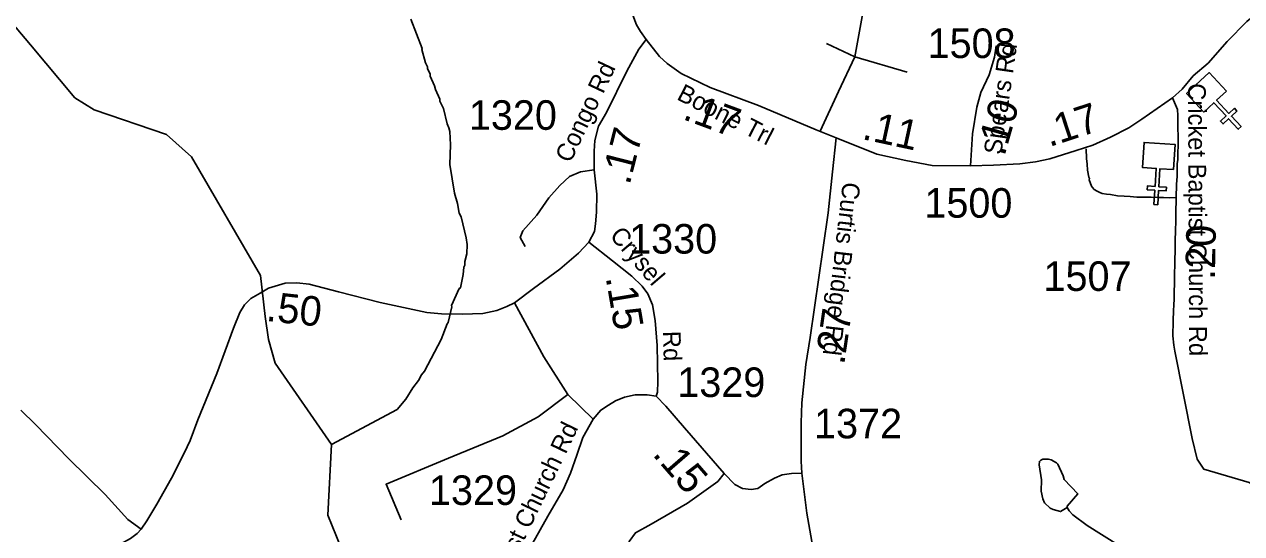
# Model space of a CAD drawing. Extents: x 1248224 to 1454986, y 825081 to 985870.
# Drawn here: x 1350937 to 1356080, y 883736 to 885890 of the extents above; entities that cross this region are included whole.
import ezdxf

# ---------------------------------------------------------------- set-up
doc = ezdxf.new("R2010")
doc.units = 0
for name, color, linetype in [('Exist Cultural Church CELL', 7, 'Continuous'), ('Exist Hydrographic Creek Single Shore', 7, 'Continuous'), ('Exist Hydrographic Misc Water Feature', 7, 'Continuous'), ('Exist Road Non-System Type 51', 7, 'Continuous'), ('Exist Road Secondary Mileage Hundredths English Label', 7, 'Continuous'), ('Exist Road Secondary Type 51 Attributed', 7, 'Continuous'), ('Exist Road Secondary Type 51 Label', 7, 'Continuous'), ('Exist Road Secondary Type 51 Number Label', 7, 'Continuous')]:
    doc.layers.add(name, color=color, linetype=linetype)

msp = doc.modelspace()

# ---------------------------------------------------------------- linework, layer by layer
at = {"layer": 'Exist Cultural Church CELL'}
for points in [[(1356015.6, 885607.5), (1355973.9, 885568.8), (1356025.6, 885512.9), (1356049.1, 885534.6), (1356059.9, 885522.9), (1356036.4, 885501.2), (1356077.3, 885457), (1356065.5, 885446.1), (1356024.7, 885490.3), (1356001.2, 885468.6), (1355990.3, 885480.3), (1356013.8, 885502), (1355962.1, 885557.9), (1355919.7, 885518.8), (1355847.4, 885597), (1355943.3, 885685.7)], [(1355791.6, 885275.5), (1355734.8, 885279), (1355730, 885203), (1355761.9, 885201), (1355760.9, 885185), (1355729, 885187), (1355725.2, 885127), (1355709.2, 885128), (1355713, 885188.1), (1355681.1, 885190.1), (1355682.1, 885206), (1355714, 885204), (1355718.8, 885280), (1355661.3, 885283.7), (1355667.9, 885390), (1355798.3, 885381.8)]]:
    msp.add_lwpolyline(points, close=True, dxfattribs=at)
at = {"layer": 'Exist Hydrographic Creek Single Shore'}
for points in [[(1351935.4, 884827.3), (1351644, 885329.8), (1351538, 885423.8), (1351232, 885528.5), (1351150, 885579.3), (1350963, 885803.1), (1350802.9, 885992.3)], [(1352275, 883679), (1352220.1, 883814.7), (1352235, 884113.1), (1351996.8, 884457.3), (1351968.9, 884556.9), (1351955, 884653.8), (1351935.4, 884827.3)]]:
    msp.add_lwpolyline(points, dxfattribs=at)
at = {"layer": 'Exist Hydrographic Misc Water Feature'}
for points in [[(1352569.8, 885911.4), (1352618, 885787), (1352616, 885783.4), (1352632.7, 885726.6), (1352640.4, 885710.5), (1352640.1, 885702.5), (1352651.6, 885678.2), (1352651.4, 885670.2), (1352670.5, 885629.9), (1352674.2, 885613.8), (1352693.3, 885573.3), (1352693.1, 885565.3), (1352708.4, 885533), (1352723, 885468.6), (1352730.6, 885452.5), (1352734.3, 885436.4), (1352737, 885380.3), (1352734.9, 885296.3), (1352754.5, 885175.9), (1352767.5, 885131.6), (1352774.6, 885091.5), (1352782.2, 885075.3), (1352804.3, 884986.8), (1352807.7, 884958.7), (1352806.8, 884918.7), (1352798, 884887), (1352797.7, 884871), (1352793.5, 884863.1), (1352790.9, 884831.1), (1352779.6, 884775.3), (1352774.5, 884772.5), (1352742, 884700.1), (1352743.2, 884695.5), (1352728.3, 884628.5), (1352723.1, 884623.2), (1352698.8, 884557.2), (1352627.7, 884422.8), (1352615.4, 884407.1), (1352602.9, 884383.3), (1352578.2, 884352), (1352549.1, 884304.6), (1352512.2, 884261.4), (1352235, 884113.1)], [(1355343.1, 883846.7), (1355343.2, 883852.8), (1355388.1, 883904), (1355329.7, 883965), (1355326.1, 883981.1), (1355303.2, 884029.6), (1355297.3, 884035.8), (1355275.6, 884048.3), (1355263.7, 884050.5), (1355239.7, 884051.2), (1355231.6, 884047.3), (1355225.4, 884041.4), (1355225.1, 884027.5), (1355233.7, 883963.3), (1355232.6, 883915.3), (1355239.9, 883883.1), (1355247.6, 883866.9), (1355271.1, 883844.4), (1355283, 883838.1), (1355314.7, 883829.4), (1355343.1, 883846.7)], [(1355343.1, 883846.7), (1355350.8, 883832.6), (1355366.4, 883816.2), (1355427.4, 883770.9), (1355559.6, 883687.8), (1355645.5, 883593.8), (1355661, 883569.5), (1355660.8, 883561.5), (1355681.7, 883511.1), (1355703.1, 883486.5), (1355750.5, 883455.5), (1355803.8, 883426.3), (1355843.2, 883397.3), (1355954.9, 883294.7), (1355993.4, 883238.1), (1356010.5, 883185.5), (1356011.9, 883161.4), (1356029, 883121), (1356070.3, 883084.1), (1356109.8, 883067.2)]]:
    msp.add_lwpolyline(points, dxfattribs=at)
at = {"layer": 'Exist Road Non-System Type 51'}
for q in [(1354326.5, 885809.1), (1354666.6, 885687.8)]:
    msp.add_line((1354445.7, 885752.4), q, dxfattribs=at)
for points in [[(1354445.7, 885752.4), (1354506.3, 886086.9), (1354508.2, 886137.5)], [(1354299.1, 885437.5), (1354377.3, 885605.7), (1354445.7, 885752.4)], [(1355422.9, 885363.8), (1355424.1, 885321.7), (1355427.6, 885297.6), (1355429.1, 885273.6), (1355434.5, 885243.4), (1355436.4, 885237.4), (1355436.3, 885231.4), (1355445.8, 885205.2), (1355449.7, 885199.1), (1355457.5, 885190.9), (1355469.4, 885184.7), (1355481.3, 885178.5), (1355491.2, 885174.3), (1355509.2, 885171.9), (1355525.1, 885169.6), (1355555, 885165), (1355583, 885162.4), (1355609, 885161.9), (1355637, 885159.3), (1355673, 885158.6), (1355697, 885158.1), (1355725, 885157.6), (1355749, 885157.1), (1355777, 885156.5), (1355803.1, 885158)], [(1353053.3, 884950.7), (1353032, 884988.5), (1353043.8, 885016.9), (1353102.9, 885083.2), (1353152.6, 885156.6), (1353199.9, 885208.6), (1353240.1, 885246.5), (1353287.4, 885265.4), (1353345.1, 885273.8)], [(1353007.7, 884712.4), (1353131.3, 884483), (1353233, 884324.4)], [(1355797.2, 884508.1), (1355870.1, 884138.8), (1355891.4, 884051.3), (1355919.8, 884008.7), (1356111.3, 883951.9), (1356184.7, 883909.3), (1356250.9, 883824.1), (1356295.8, 883774.4), (1356310, 883748.3), (1356281.6, 883722.3), (1356236.7, 883717.6), (1356177.6, 883703.4), (1356168.1, 883686.8), (1356165.7, 883618.2), (1356210.7, 883563.7), (1356343, 883443.6), (1356444.7, 883417.6), (1356574.8, 883377.3), (1356615, 883358.4), (1356648.1, 883315.8), (1356669.4, 883268.5), (1356716.3, 883198.4)], [(1353233, 884324.4), (1353107.6, 884229.8), (1352958.6, 884149.3), (1352729.2, 884054.6), (1352465.2, 883945.3), (1352529.7, 883794.7)], [(1353233, 884324.4), (1353340.1, 884220.2)], [(1353464.7, 883328.4), (1353488.3, 883397), (1353507.2, 883477.5), (1353507.2, 883574.5), (1353493, 883655), (1353493, 883702.3), (1353519.1, 883740.2), (1353585.3, 883775.7), (1353739, 883865.6), (1353866.4, 883957.1), (1353894.3, 883990)]]:
    msp.add_lwpolyline(points, dxfattribs=at)
at = {"layer": 'Exist Road Secondary Type 51 Attributed'}
for points in [[(1353256.2, 886747.5), (1353297.6, 886681.2), (1353327.2, 886601.2), (1353360.2, 886463.4), (1353372.9, 886416.9), (1353436.2, 886173.3), (1353491, 885982.5), (1353507.9, 885927.6), (1353523.4, 885888.1), (1353540.3, 885858.6), (1353564.2, 885824.8)], [(1356625.5, 886065.4), (1356318.3, 886002.2), (1356200.3, 885968), (1356152.9, 885942.6), (1356101.1, 885901.8), (1356018.3, 885816.8), (1355938.3, 885724.8), (1355875.4, 885671.8), (1355828, 885615.5), (1355787.2, 885579.1)], [(1353322.3, 884969.2), (1353345.3, 885014.2), (1353350.9, 885046.6), (1353353.8, 885095.9), (1353355.2, 885171.9), (1353345.1, 885273.8), (1353345.1, 885352.7), (1353347.9, 885397.7), (1353363.4, 885458.3), (1353397.2, 885517.4), (1353483, 885692.1), (1353533.7, 885785), (1353564.2, 885824.8)], [(1353564.2, 885824.8), (1353620.4, 885753.2), (1353652.8, 885723.6), (1353711.9, 885681.3), (1353834.3, 885622.2), (1354038.3, 885546.2), (1354281.8, 885443.4), (1354367.6, 885409.6)], [(1354934.3, 885291.7), (1354943.1, 885426.9), (1354960.7, 885539.4), (1354978.4, 885601.3), (1355013.7, 885676.3), (1355035.7, 885751.4), (1355042.8, 885799.3)], [(1355787.2, 885579.1), (1355658.6, 885489.1), (1355603.4, 885451.5), (1355525.1, 885411.8), (1355451.2, 885378.7), (1355380.6, 885355.5), (1355269.2, 885321.3), (1355208.6, 885308), (1355142.4, 885300.3), (1355032.1, 885293.7), (1354934.3, 885291.7)], [(1355787.2, 885579.1), (1355808.5, 885530.1), (1355810, 885504.1), (1355810.9, 885448), (1355812.3, 885420), (1355811.6, 885382), (1355810.8, 885341.9), (1355810.3, 885317.9), (1355807.9, 885300), (1355807.3, 885268), (1355806.9, 885248), (1355804.1, 885212), (1355803.1, 885158), (1355801.7, 885088), (1355801.1, 885058), (1355800.2, 885016), (1355799.4, 884975.9), (1355798.4, 884925.9), (1355797.9, 884899.9), (1355797.4, 884877.9), (1355796.5, 884829.9), (1355795.7, 884791.9), (1355795.1, 884759.9), (1355794.3, 884723.9), (1355794, 884707.9), (1355791.3, 884673.9), (1355790.7, 884641.9), (1355790.2, 884617.9), (1355789.7, 884589.9), (1355789.3, 884571.9), (1355792.9, 884533.7), (1355797.2, 884508.1)], [(1354367.6, 885409.6), (1354351.2, 885265.2), (1354332.9, 885092), (1354311.8, 884945.5), (1354256.9, 884566.1), (1354238.6, 884450.7), (1354221.8, 884288.7), (1354218.9, 884204.9), (1354218.9, 884043), (1354222.1, 883991.4)], [(1354934.3, 885291.7), (1354772.1, 885292.9), (1354660.7, 885313.8), (1354538.3, 885340.3), (1354367.6, 885409.6)], [(1351968.6, 884774.2), (1352038.9, 884795.3), (1352088.2, 884796.8), (1352140.2, 884791.1), (1352264, 884758.7), (1352439.9, 884713.7), (1352637.7, 884671.5), (1352699.6, 884665.9), (1352786.8, 884664.5), (1352874.1, 884667.3), (1352933.2, 884680), (1352975.4, 884696.9), (1353007.7, 884712.4), (1353087.9, 884772.9), (1353199.1, 884854.6), (1353278.7, 884921.7), (1353322.3, 884969.2)], [(1353322.3, 884969.2), (1353421.6, 884889.7), (1353503.2, 884824.9), (1353546.8, 884782.6), (1353570.7, 884750.3), (1353590.4, 884703.8), (1353601.7, 884637.6), (1353611.4, 884531), (1353612.9, 884378.9), (1353612.8, 884334.3), (1353607.2, 884317.4)], [(1351431.5, 883754.8), (1351455.4, 883790), (1351497.6, 883860.4), (1351559.5, 883970.2), (1351613, 884075.8), (1351638.3, 884129.4), (1351670.7, 884216.7), (1351750.7, 884413), (1351821.1, 884604.5), (1351847.5, 884671.4), (1351867.2, 884703.8), (1351894, 884730.6), (1351933.4, 884753.1), (1351968.6, 884774.2)], [(1353607.2, 884317.4), (1353568.1, 884323), (1353517.4, 884323), (1353472.4, 884313.1), (1353434.4, 884297.6), (1353404.8, 884279.3), (1353372.5, 884258.2), (1353340.1, 884220.2), (1353296.5, 884142.7), (1353271.2, 884068.1), (1353244.4, 883992.1), (1353213.5, 883921.6), (1353148.7, 883810.4), (1353084.4, 883694.1)], [(1354222.1, 883991.4), (1354178.5, 883990), (1354139.1, 883984.4), (1354106.7, 883970.3), (1354065.9, 883947.7), (1354036.4, 883926.6), (1354008.2, 883922.4), (1353971.6, 883926.6), (1353939.3, 883943.5), (1353894.3, 883990), (1353726.8, 884182.9), (1353648, 884274.5), (1353607.2, 884317.4)], [(1351431.5, 883754.8), (1351374.5, 883796.6), (1351279, 883901.8), (1351125.6, 884052.5), (1350984.9, 884197.5), (1350923, 884258.1)], [(1354222.1, 883991.4), (1354242.6, 883822.2), (1354268.1, 883679.5), (1354296.1, 883562.3), (1354313.9, 883485.9), (1354369.9, 883322.8), (1354410.6, 883220.9)], [(1349824, 882934.3), (1349891.5, 882987.3), (1350064.3, 883137.5), (1350227.5, 883264.1), (1350263.8, 883286.9), (1350338.1, 883314.2), (1350430.6, 883350.6), (1350698.8, 883452.2), (1350946.6, 883559.4), (1351090.6, 883614), (1351180, 883638.3), (1351278.6, 883670.2), (1351345.3, 883692.9), (1351386.2, 883715.7), (1351413.5, 883736.9), (1351431.5, 883754.8)]]:
    msp.add_lwpolyline(points, dxfattribs=at)

# ---------------------------------------------------------------- texts
at = {"layer": 'Exist Road Secondary Mileage Hundredths English Label'}
for s, rotation, p in [('.17', 339.5591, (1353714.2, 885490)), ('.10', 74.0672, (1355077.3, 885328.2)), ('.17', 18.1797, (1355267, 885370)), ('.11', 347.7901, (1354472.5, 885404.9)), ('.17', 75.6612, (1353493.8, 885206.9)), ('.20', 88.7727, (1355966.5, 884808.5)), ('.15', 279.6525, (1353393, 884819.3)), ('.50', 353.8247, (1351955.7, 884635.9)), ('.27', 81.7758, (1354400.6, 884447.3)), ('.15', 310.9553, (1353587.7, 884070))]:
    msp.add_text(s, height=125, rotation=rotation, dxfattribs=at).set_placement(p)
at = {"layer": 'Exist Road Secondary Type 51 Label'}
for s, rotation, p in [('Spears Rd', 81.8431, (1355064.3, 885335.8)), ('Congo Rd', 64.6983, (1353244.2, 885299.6)), ('Boone Trl', 332.8971, (1353689.7, 885573.9)), ('Cricket Baptist Church Rd', 270.2473, (1355853.4, 885640.3)), ('Curtis Bridge Rd', 263.3686, (1354395.1, 885225)), ('Crysel', 310.5716, (1353406.9, 884994.2)), (' Rd', 272.0483, (1353633.4, 884619.9)), ('Union Methodist Church Rd', 64.3, (1352745, 883074.2))]:
    msp.add_text(s, height=75, rotation=rotation, dxfattribs=at).set_placement(p)
at = {"layer": 'Exist Road Secondary Type 51 Number Label'}
for s, p in [('1508', (1354753.1, 885747)), ('1320', (1352815.3, 885443.5)), ('1500', (1354739.6, 885072)), ('1330', (1353492.3, 884920.2)), ('1507', (1355242.7, 884762.3)), ('1329', (1353695.8, 884313.8)), ('1372', (1354273.4, 884139.1)), ('1329', (1352646.7, 883857.4))]:
    msp.add_text(s, height=125, dxfattribs=at).set_placement(p)

doc.saveas('drawing.dxf')
